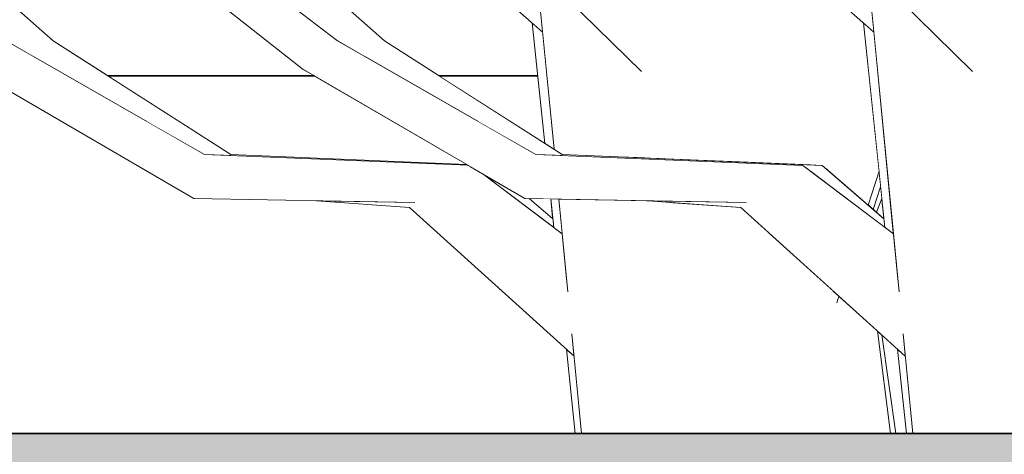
# Model space of a CAD drawing. Extents: x -289599 to -184549, y 66678 to 295474.
# Tile 449 of 656: x -250762 to -250624, y 71461 to 71521. Entities that reach past the tile are written whole.
import ezdxf

# ---------------------------------------------------------------- set-up
doc = ezdxf.new("R2010")
doc.units = 0
doc.header["$MEASUREMENT"] = 0
doc.linetypes.add('Wipeout_Contour', pattern=[1000, 0, -1000])
for name, color, linetype in [('arch drzewa', 8, 'Continuous'), ('Model drzwi', 8, 'Continuous'), ('Model stropy', 8, 'Continuous')]:
    doc.layers.add(name, color=color, linetype=linetype)
doc.layers.add('arch drzewa_Nr_Pióra__4', color=8, linetype='Continuous', lineweight=9)
doc.layers.add('Model stropy_Nr_Pióra__26', color=8, linetype='Continuous', lineweight=35)

msp = doc.modelspace()

# ---------------------------------------------------------------- wipeouts: each hides what was drawn before it
at = {"color": 254, "linetype": 'Wipeout_Contour', "lineweight": 0, "ltscale": 1277816.376972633}
msp.add_wipeout([(-250629.68, 71538.25), (-250629.7, 71538.19), (-250620.97, 71463.5), (-250605.23, 71463.5), (-250624.3, 71556.37)], dxfattribs=at).dxf.layer = 'arch drzewa'
at = {"color": 254, "linetype": 'Wipeout_Contour', "lineweight": 0, "ltscale": 1022322.034749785}
msp.add_wipeout([(-250643.97, 71520.91), (-250640.99, 71492.32), (-250639.8, 71491.42), (-250642.53, 71519.64)], dxfattribs=at).dxf.layer = 'arch drzewa'
at = {"color": 254, "linetype": 'Wipeout_Contour', "lineweight": 0, "ltscale": 2045692.382112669}
msp.add_wipeout([(-250988.17, 71513.5), (-250988.17, 71463.5), (-250684.24, 71463.5), (-250685.48, 71475.3), (-250707.38, 71495.13), (-250720.39, 71496.05), (-250737.52, 71496.38), (-250766.92, 71513.5)], dxfattribs=at).dxf.layer = 'Model stropy'
at = {"color": 254, "linetype": 'Wipeout_Contour', "lineweight": 0, "ltscale": 1022268.688746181}
msp.add_wipeout([(-250641.42, 71477.3), (-250639.48, 71463.5), (-250637.98, 71463.5), (-250639.21, 71475.3)], dxfattribs=at).dxf.layer = 'Model stropy'

# ---------------------------------------------------------------- next in the draw order: wipeouts: each hides what was drawn before it
at = {"color": 254, "linetype": 'Wipeout_Contour', "lineweight": 0, "ltscale": 1789240.561189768}
msp.add_wipeout([(-250661.69, 71545.63), (-250711.75, 71580.42), (-250642.53, 71519.64), (-250643.13, 71525.82), (-250645.08, 71525.92), (-250650.86, 71532.22), (-250650.58, 71534.01)], dxfattribs=at).dxf.layer = 'arch drzewa'
at = {"color": 254, "linetype": 'Wipeout_Contour', "lineweight": 0, "ltscale": 3066825.742868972}
msp.add_wipeout([(-250630.22, 71514.71), (-250633.76, 71517.52), (-250624.79, 71463.5), (-250620.97, 71463.5), (-250629.7, 71538.19), (-250631.44, 71532.84), (-250631.64, 71532.08), (-250630.76, 71531.21), (-250630.43, 71528.31), (-250627.03, 71514.72), (-250626.67, 71505.3), (-250624.32, 71471.91)], dxfattribs=at).dxf.layer = 'arch drzewa'
at = {"color": 254, "linetype": 'Wipeout_Contour', "lineweight": 0, "ltscale": 1022325.749722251}
msp.add_wipeout([(-250649.76, 71500.99), (-250651.34, 71500.16), (-250640.99, 71492.32), (-250641.12, 71493.54)], dxfattribs=at).dxf.layer = 'arch drzewa'
at = {"color": 254, "linetype": 'Wipeout_Contour', "lineweight": 0, "ltscale": 1022438.283270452}
msp.add_wipeout([(-250684.4, 71474.33), (-250685.48, 71475.3), (-250684.24, 71463.5), (-250683.36, 71463.5)], dxfattribs=at).dxf.layer = 'arch drzewa'
at = {"color": 254, "linetype": 'Wipeout_Contour', "lineweight": 0, "ltscale": 1022262.285198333}
msp.add_wipeout([(-250638.14, 71474.33), (-250639.21, 71475.3), (-250637.98, 71463.5), (-250637.09, 71463.5)], dxfattribs=at).dxf.layer = 'arch drzewa'
at = {"color": 254, "linetype": 'Wipeout_Contour', "lineweight": 0, "ltscale": 1022642.142513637}
msp.add_wipeout([(-250720.66, 71513.5), (-250749.48, 71513.5), (-250732.33, 71502.53), (-250699.42, 71501.14)], dxfattribs=at).dxf.layer = 'Model stropy'
at = {"color": 254, "linetype": 'Wipeout_Contour', "lineweight": 0, "ltscale": 766865.517672}
msp.add_wipeout([(-250687.67, 71496.31), (-250690.66, 71496.37), (-250687.38, 71493.54)], dxfattribs=at).dxf.layer = 'Model stropy'

# ---------------------------------------------------------------- next in the draw order: wipeouts: each hides what was drawn before it
at = {"color": 254, "linetype": 'Wipeout_Contour', "lineweight": 0, "ltscale": 2555703.529983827}
msp.add_wipeout([(-250643.16, 71526.2), (-250639.02, 71483.35), (-250626.98, 71469.1), (-250632.68, 71473.37), (-250638.44, 71477.45), (-250637.09, 71463.5), (-250624.79, 71463.5), (-250633.76, 71517.52), (-250638.77, 71521.66), (-250643.11, 71526.2)], dxfattribs=at).dxf.layer = 'arch drzewa'
at = {"color": 254, "linetype": 'Wipeout_Contour', "lineweight": 0, "ltscale": 1278007.329988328}
msp.add_wipeout([(-250686.07, 71502.53), (-250686.14, 71502.38), (-250652.43, 71500.99), (-250652.07, 71500.72), (-250649.76, 71500.99)], dxfattribs=at).dxf.layer = 'arch drzewa'
at = {"color": 254, "linetype": 'Wipeout_Contour', "lineweight": 0, "ltscale": 1789909.350771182}
msp.add_wipeout([(-250805.08, 71560.94), (-250757.16, 71518.41), (-250749.48, 71513.5), (-250720.66, 71513.5), (-250722.22, 71514.42), (-250781.05, 71560.77), (-250781.49, 71560.63)], dxfattribs=at).dxf.layer = 'Model drzwi'
at = {"color": 254, "linetype": 'Wipeout_Contour', "lineweight": 0, "ltscale": 766894.103364}
msp.add_wipeout([(-250703.22, 71513.5), (-250688.48, 71504.07), (-250689.46, 71513.5)], dxfattribs=at).dxf.layer = 'Model stropy'

# ---------------------------------------------------------------- next in the draw order: wipeouts: each hides what was drawn before it
at = {"color": 254, "linetype": 'Wipeout_Contour', "lineweight": 0, "ltscale": 1022557.502400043}
msp.add_wipeout([(-250713.7, 71516.25), (-250698, 71507.25), (-250686.07, 71502.53), (-250710.9, 71518.41)], dxfattribs=at).dxf.layer = 'arch drzewa'
at = {"color": 254, "linetype": 'Wipeout_Contour', "lineweight": 0, "ltscale": 766705.919295}
msp.add_wipeout([(-250627.03, 71514.72), (-250628.73, 71514.13), (-250626.67, 71505.3)], dxfattribs=at).dxf.layer = 'arch drzewa'
at = {"color": 254, "linetype": 'Wipeout_Contour', "lineweight": 0, "ltscale": 766762.663553}
msp.add_wipeout([(-250652.07, 71500.72), (-250651.34, 71500.16), (-250649.76, 71500.99)], dxfattribs=at).dxf.layer = 'arch drzewa'

# ---------------------------------------------------------------- next in the draw order: wipeouts: each hides what was drawn before it
at = {"color": 254, "linetype": 'Wipeout_Contour', "lineweight": 0, "ltscale": 1534285.728727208}
msp.add_wipeout([(-250789.36, 71581.54), (-250768.29, 71564.59), (-250765.35, 71564.82), (-250766.08, 71562.81), (-250710.9, 71518.41), (-250785.25, 71584.39)], dxfattribs=at).dxf.layer = 'arch drzewa'
at = {"color": 254, "linetype": 'Wipeout_Contour', "lineweight": 0, "ltscale": 766689.731857}
msp.add_wipeout([(-250628.73, 71514.13), (-250624.32, 71471.91), (-250626.67, 71505.3)], dxfattribs=at).dxf.layer = 'arch drzewa'
at = {"color": 254, "linetype": 'Wipeout_Contour', "lineweight": 0, "ltscale": 1022502.625908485}
msp.add_wipeout([(-250686.07, 71502.53), (-250698, 71507.25), (-250689.76, 71502.53), (-250686.14, 71502.38)], dxfattribs=at).dxf.layer = 'arch drzewa'
at = {"color": 254, "linetype": 'Wipeout_Contour', "lineweight": 0, "ltscale": 1022329.816485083}
msp.add_wipeout([(-250660.36, 71495.79), (-250639.17, 71484.99), (-250639.8, 71491.42), (-250652.43, 71500.99)], dxfattribs=at).dxf.layer = 'arch drzewa'

# ---------------------------------------------------------------- next in the draw order: wipeouts: each hides what was drawn before it
at = {"color": 254, "linetype": 'Wipeout_Contour', "lineweight": 0, "ltscale": 1534069.534872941}
msp.add_wipeout([(-250767, 71561.05), (-250736.06, 71532.72), (-250717.46, 71518.41), (-250713.7, 71516.25), (-250710.9, 71518.41), (-250766.08, 71562.81)], dxfattribs=at).dxf.layer = 'arch drzewa'
at = {"color": 254, "linetype": 'Wipeout_Contour', "lineweight": 0, "ltscale": 766695.871099}
msp.add_wipeout([(-250624.32, 71471.91), (-250628.73, 71514.13), (-250630.22, 71514.71)], dxfattribs=at).dxf.layer = 'arch drzewa'

# ---------------------------------------------------------------- next in the draw order: wipeouts: each hides what was drawn before it
at = {"color": 254, "linetype": 'Wipeout_Contour', "lineweight": 0, "ltscale": 3322606.714881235}
msp.add_wipeout([(-250640.7, 71536.47), (-250696.02, 71580.42), (-250628.73, 71514.13), (-250627.03, 71514.72), (-250630.43, 71528.31), (-250632.32, 71529.81), (-250632.92, 71527.69), (-250632.33, 71529.82), (-250632.57, 71528.96), (-250633.06, 71527.32), (-250633.61, 71525.77), (-250636.96, 71525.92), (-250642.22, 71532.22)], dxfattribs=at).dxf.layer = 'arch drzewa'
at = {"color": 254, "linetype": 'Wipeout_Contour', "lineweight": 0, "ltscale": 1022292.470394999}
msp.add_wipeout([(-250660.36, 71495.79), (-250626.98, 71469.1), (-250639.02, 71483.35), (-250639.17, 71484.99)], dxfattribs=at).dxf.layer = 'arch drzewa'

# ---------------------------------------------------------------- next in the draw order: wipeouts: each hides what was drawn before it
at = {"color": 254, "linetype": 'Wipeout_Contour', "lineweight": 0, "ltscale": 766785.337959}
msp.add_wipeout([(-250651.02, 71526.22), (-250651.66, 71526.25), (-250650.77, 71520.35)], dxfattribs=at).dxf.layer = 'arch drzewa'
at = {"color": 254, "linetype": 'Wipeout_Contour', "lineweight": 0, "ltscale": 1533475.151723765}
msp.add_wipeout([(-250643.11, 71526.2), (-250638.77, 71521.66), (-250633.76, 71517.52), (-250630.22, 71514.71), (-250628.73, 71514.13), (-250640.88, 71526.1)], dxfattribs=at).dxf.layer = 'arch drzewa'
at = {"color": 254, "linetype": 'Wipeout_Contour', "lineweight": 0, "ltscale": 1022306.964402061}
msp.add_wipeout([(-250661.12, 71495.13), (-250632.68, 71473.37), (-250626.98, 71469.1), (-250660.36, 71495.79)], dxfattribs=at).dxf.layer = 'arch drzewa'

# ---------------------------------------------------------------- next in the draw order: wipeouts: each hides what was drawn before it
at = {"color": 254, "linetype": 'Wipeout_Contour', "lineweight": 0, "ltscale": 766838.159716}
msp.add_wipeout([(-250652.43, 71500.99), (-250689.76, 71502.53), (-250691.26, 71496.38)], dxfattribs=at).dxf.layer = 'arch drzewa'
at = {"color": 254, "linetype": 'Wipeout_Contour', "lineweight": 0, "ltscale": 1022293.120417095}
msp.add_wipeout([(-250661.12, 71495.13), (-250638.14, 71474.33), (-250638.44, 71477.45), (-250632.68, 71473.37)], dxfattribs=at).dxf.layer = 'arch drzewa'

# ---------------------------------------------------------------- next in the draw order: linework, layer by layer
at = {"layer": 'arch drzewa_Nr_Pióra__4', "linetype": 'Continuous'}
msp.add_line((-250637.09, 71463.5), (-250638.44, 71477.45), dxfattribs=at)

# ---------------------------------------------------------------- next in the draw order: wipeouts: each hides what was drawn before it
at = {"color": 254, "linetype": 'Wipeout_Contour', "lineweight": 0, "ltscale": 766940.514329}
msp.add_wipeout([(-250689.76, 71502.53), (-250717.46, 71518.41), (-250722.22, 71514.42)], dxfattribs=at).dxf.layer = 'arch drzewa'
at = {"color": 254, "linetype": 'Wipeout_Contour', "lineweight": 0, "ltscale": 766808.639214}
msp.add_wipeout([(-250691.26, 71496.38), (-250660.36, 71495.79), (-250652.43, 71500.99)], dxfattribs=at).dxf.layer = 'arch drzewa'
at = {"color": 254, "linetype": 'Wipeout_Contour', "lineweight": 0, "ltscale": 766730.466612}
msp.add_wipeout([(-250642.18, 71494.46), (-250641.12, 71493.54), (-250641.41, 71496.37)], dxfattribs=at).dxf.layer = 'arch drzewa'
at = {"color": 254, "linetype": 'Wipeout_Contour', "lineweight": 0, "ltscale": 1022274.068813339}
msp.add_wipeout([(-250641.42, 71477.3), (-250642.03, 71477.85), (-250640.22, 71463.5), (-250639.48, 71463.5)], dxfattribs=at).dxf.layer = 'arch drzewa'

# ---------------------------------------------------------------- next in the draw order: linework, layer by layer
at = {"layer": 'arch drzewa_Nr_Pióra__4', "linetype": 'Continuous'}
msp.add_line((-250637.98, 71463.5), (-250639.21, 71475.3), dxfattribs=at)

# ---------------------------------------------------------------- next in the draw order: wipeouts: each hides what was drawn before it
at = {"color": 254, "linetype": 'Wipeout_Contour', "lineweight": 0, "ltscale": 1534368.476198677}
msp.add_wipeout([(-250807.41, 71581.54), (-250783.26, 71564.59), (-250780.12, 71564.82), (-250780.73, 71562.81), (-250717.46, 71518.41), (-250803.26, 71584.39)], dxfattribs=at).dxf.layer = 'arch drzewa'
at = {"color": 254, "linetype": 'Wipeout_Contour', "lineweight": 0, "ltscale": 2555926.430183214}
msp.add_wipeout([(-250654.43, 71530.08), (-250650.6, 71501.03), (-250649.76, 71500.99), (-250649.14, 71500.45), (-250649.38, 71503.55), (-250650.77, 71520.35), (-250651.66, 71526.25), (-250651.8, 71526.26), (-250651.73, 71526.69), (-250651.91, 71527.87)], dxfattribs=at).dxf.layer = 'arch drzewa'
at = {"color": 254, "linetype": 'Wipeout_Contour', "lineweight": 0, "ltscale": 766909.429377}
msp.add_wipeout([(-250722.22, 71514.42), (-250691.26, 71496.38), (-250689.76, 71502.53)], dxfattribs=at).dxf.layer = 'arch drzewa'
at = {"color": 254, "linetype": 'Wipeout_Contour', "lineweight": 0, "ltscale": 1022478.590025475}
msp.add_wipeout([(-250686.53, 71496.29), (-250687.67, 71496.31), (-250687.25, 71492.32), (-250686.06, 71491.42)], dxfattribs=at).dxf.layer = 'arch drzewa'
at = {"color": 254, "linetype": 'Wipeout_Contour', "lineweight": 0, "ltscale": 766799.025001}
msp.add_wipeout([(-250674.12, 71496.05), (-250661.12, 71495.13), (-250660.36, 71495.79)], dxfattribs=at).dxf.layer = 'arch drzewa'
at = {"color": 254, "linetype": 'Wipeout_Contour', "lineweight": 0, "ltscale": 1022280.887992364}
msp.add_wipeout([(-250644.73, 71480.29), (-250642.19, 71463.5), (-250640.22, 71463.5), (-250642.03, 71477.85)], dxfattribs=at).dxf.layer = 'arch drzewa'

# ---------------------------------------------------------------- next in the draw order: linework, layer by layer
at = {"layer": 'arch drzewa_Nr_Pióra__4', "linetype": 'Continuous'}
msp.add_line((-250639.48, 71463.5), (-250641.42, 71477.3), dxfattribs=at)

# ---------------------------------------------------------------- next in the draw order: wipeouts: each hides what was drawn before it
at = {"color": 254, "linetype": 'Wipeout_Contour', "lineweight": 0, "ltscale": 1022776.115422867}
msp.add_wipeout([(-250780.73, 71562.81), (-250781.41, 71561.05), (-250722.22, 71514.42), (-250717.46, 71518.41)], dxfattribs=at).dxf.layer = 'arch drzewa'
at = {"color": 254, "linetype": 'Wipeout_Contour', "lineweight": 0, "ltscale": 1022398.915471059}
msp.add_wipeout([(-250654.43, 71530.08), (-250667.52, 71541.59), (-250659.27, 71501.4), (-250650.6, 71501.03)], dxfattribs=at).dxf.layer = 'arch drzewa'
at = {"color": 254, "linetype": 'Wipeout_Contour', "lineweight": 0, "ltscale": 1533508.284115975}
msp.add_wipeout([(-250647.63, 71524.12), (-250649.38, 71503.55), (-250649.14, 71500.45), (-250643.33, 71495.45), (-250641.81, 71500.18), (-250643.97, 71520.91)], dxfattribs=at).dxf.layer = 'arch drzewa'
at = {"color": 254, "linetype": 'Wipeout_Contour', "lineweight": 0, "ltscale": 1022507.561259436}
msp.add_wipeout([(-250690.24, 71520.91), (-250688.48, 71504.07), (-250687.2, 71503.26), (-250688.79, 71519.64)], dxfattribs=at).dxf.layer = 'arch drzewa'
at = {"color": 254, "linetype": 'Wipeout_Contour', "lineweight": 0, "ltscale": 1022598.23879579}
msp.add_wipeout([(-250732.4, 71502.38), (-250699.21, 71501.01), (-250699.42, 71501.14), (-250732.33, 71502.53)], dxfattribs=at).dxf.layer = 'arch drzewa'
at = {"color": 254, "linetype": 'Wipeout_Contour', "lineweight": 0, "ltscale": 1278119.605622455}
msp.add_wipeout([(-250697.1, 71499.78), (-250687.25, 71492.32), (-250687.38, 71493.54), (-250690.66, 71496.37), (-250691.26, 71496.38)], dxfattribs=at).dxf.layer = 'arch drzewa'
at = {"color": 254, "linetype": 'Wipeout_Contour', "lineweight": 0, "ltscale": 1789029.23214619}
msp.add_wipeout([(-250648.3, 71483.53), (-250645.67, 71463.5), (-250642.19, 71463.5), (-250644.73, 71480.29), (-250647.42, 71482.73), (-250647.71, 71481.81), (-250647.81, 71483.08)], dxfattribs=at).dxf.layer = 'arch drzewa'

# ---------------------------------------------------------------- next in the draw order: linework, layer by layer
at = {"layer": 'arch drzewa_Nr_Pióra__4', "linetype": 'Continuous'}
msp.add_line((-250640.22, 71463.5), (-250642.03, 71477.85), dxfattribs=at)

# ---------------------------------------------------------------- next in the draw order: wipeouts: each hides what was drawn before it
at = {"color": 254, "linetype": 'Wipeout_Contour', "lineweight": 0, "ltscale": 1789548.534883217}
msp.add_wipeout([(-250758.01, 71580.42), (-250688.79, 71519.64), (-250689.39, 71525.82), (-250691.34, 71525.92), (-250697.12, 71532.22), (-250696.84, 71534.01), (-250707.95, 71545.63)], dxfattribs=at).dxf.layer = 'arch drzewa'
at = {"color": 254, "linetype": 'Wipeout_Contour', "lineweight": 0, "ltscale": 1533687.238452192}
msp.add_wipeout([(-250675.94, 71538.25), (-250675.97, 71538.19), (-250671.72, 71501.92), (-250659.27, 71501.4), (-250667.52, 71541.59), (-250673.41, 71546.76)], dxfattribs=at).dxf.layer = 'arch drzewa'
at = {"color": 254, "linetype": 'Wipeout_Contour', "lineweight": 0, "ltscale": 1277961.583480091}
msp.add_wipeout([(-250651.02, 71526.22), (-250650.77, 71520.35), (-250649.38, 71503.55), (-250647.63, 71524.12), (-250649.96, 71526.16)], dxfattribs=at).dxf.layer = 'arch drzewa'
at = {"color": 254, "linetype": 'Wipeout_Contour', "lineweight": 0, "ltscale": 1022733.495994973}
msp.add_wipeout([(-250759.96, 71516.25), (-250744.26, 71507.25), (-250732.33, 71502.53), (-250757.16, 71518.41)], dxfattribs=at).dxf.layer = 'arch drzewa'
at = {"color": 254, "linetype": 'Wipeout_Contour', "lineweight": 0, "ltscale": 1022310.032742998}
msp.add_wipeout([(-250641.58, 71497.99), (-250642.63, 71494.85), (-250642.18, 71494.46), (-250641.41, 71496.37)], dxfattribs=at).dxf.layer = 'arch drzewa'
at = {"color": 254, "linetype": 'Wipeout_Contour', "lineweight": 0, "ltscale": 1022318.134039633}
msp.add_wipeout([(-250657.27, 71491.65), (-250651.49, 71463.5), (-250645.67, 71463.5), (-250648.3, 71483.53)], dxfattribs=at).dxf.layer = 'arch drzewa'

# ---------------------------------------------------------------- next in the draw order: wipeouts: each hides what was drawn before it
at = {"color": 254, "linetype": 'Wipeout_Contour', "lineweight": 0, "ltscale": 767203.985263}
msp.add_wipeout([(-250810.09, 71561), (-250757.16, 71518.41), (-250805.08, 71560.94)], dxfattribs=at).dxf.layer = 'arch drzewa'
at = {"color": 254, "linetype": 'Wipeout_Contour', "lineweight": 0, "ltscale": 1022460.328576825}
msp.add_wipeout([(-250680.02, 71517.52), (-250677.47, 71502.17), (-250674.73, 71502.05), (-250676.48, 71514.71)], dxfattribs=at).dxf.layer = 'arch drzewa'
at = {"color": 254, "linetype": 'Wipeout_Contour', "lineweight": 0, "ltscale": 1022678.620320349}
msp.add_wipeout([(-250732.33, 71502.53), (-250744.26, 71507.25), (-250736.02, 71502.53), (-250732.4, 71502.38)], dxfattribs=at).dxf.layer = 'arch drzewa'
at = {"color": 254, "linetype": 'Wipeout_Contour', "lineweight": 0, "ltscale": 1022313.036384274}
msp.add_wipeout([(-250641.81, 71500.18), (-250643.33, 71495.45), (-250642.63, 71494.85), (-250641.58, 71497.99)], dxfattribs=at).dxf.layer = 'arch drzewa'
at = {"color": 254, "linetype": 'Wipeout_Contour', "lineweight": 0, "ltscale": 1277959.359886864}
msp.add_wipeout([(-250661.12, 71495.13), (-250671.01, 71495.83), (-250667.23, 71463.5), (-250651.49, 71463.5), (-250657.27, 71491.65)], dxfattribs=at).dxf.layer = 'arch drzewa'
at = {"color": 254, "linetype": 'Wipeout_Contour', "lineweight": 0, "ltscale": 766736.122623}
msp.add_wipeout([(-250647.81, 71483.08), (-250647.71, 71481.81), (-250647.42, 71482.73)], dxfattribs=at).dxf.layer = 'arch drzewa'

# ---------------------------------------------------------------- next in the draw order: linework, layer by layer
at = {"layer": 'arch drzewa_Nr_Pióra__4', "linetype": 'Continuous'}
for p, q in [((-250639.01, 71483.34), (-250643.16, 71526.2)), ((-250640.99, 71492.32), (-250643.97, 71520.91)), ((-250639.8, 71491.42), (-250652.43, 71500.99)), ((-250641.12, 71493.54), (-250649.76, 71500.99)), ((-250643.33, 71495.45), (-250641.81, 71500.18)), ((-250642.63, 71494.85), (-250641.58, 71497.99)), ((-250638.14, 71474.33), (-250661.12, 71495.13)), ((-250642.18, 71494.46), (-250641.41, 71496.37)), ((-250647.72, 71481.8), (-250647.42, 71482.73))]:
    msp.add_line(p, q, dxfattribs=at)

# ---------------------------------------------------------------- next in the draw order: wipeouts: each hides what was drawn before it
at = {"color": 254, "linetype": 'Wipeout_Contour', "lineweight": 0, "ltscale": 1534330.857428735}
msp.add_wipeout([(-250810.09, 71561), (-250813.24, 71561.04), (-250782.32, 71532.72), (-250763.72, 71518.41), (-250759.96, 71516.25), (-250757.16, 71518.41)], dxfattribs=at).dxf.layer = 'arch drzewa'
at = {"color": 254, "linetype": 'Wipeout_Contour', "lineweight": 0, "ltscale": 2811794.782906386}
msp.add_wipeout([(-250677.76, 71532.59), (-250677.9, 71532.08), (-250677.02, 71531.21), (-250676.69, 71528.31), (-250673.29, 71514.72), (-250672.93, 71505.3), (-250672.7, 71501.96), (-250671.72, 71501.92), (-250675.97, 71538.19), (-250677.7, 71532.84), (-250677.74, 71532.67)], dxfattribs=at).dxf.layer = 'arch drzewa'
at = {"color": 254, "linetype": 'Wipeout_Contour', "lineweight": 0, "ltscale": 2044821.942235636}
msp.add_wipeout([(-250674.12, 71496.05), (-250676.47, 71496.1), (-250671.05, 71463.5), (-250667.23, 71463.5), (-250671.01, 71495.83), (-250672.27, 71495.92), (-250670.58, 71471.91), (-250673.91, 71496.04)], dxfattribs=at).dxf.layer = 'arch drzewa'

# ---------------------------------------------------------------- next in the draw order: wipeouts: each hides what was drawn before it
at = {"color": 254, "linetype": 'Wipeout_Contour', "lineweight": 0, "ltscale": 1789367.334376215}
msp.add_wipeout([(-250689.43, 71526.2), (-250687.2, 71503.26), (-250686.07, 71502.53), (-250677.47, 71502.17), (-250680.02, 71517.52), (-250685.03, 71521.66), (-250689.37, 71526.2)], dxfattribs=at).dxf.layer = 'arch drzewa'
at = {"color": 254, "linetype": 'Wipeout_Contour', "lineweight": 0, "ltscale": 766837.910572}
msp.add_wipeout([(-250674.99, 71514.13), (-250672.93, 71505.3), (-250673.29, 71514.72)], dxfattribs=at).dxf.layer = 'arch drzewa'
at = {"color": 254, "linetype": 'Wipeout_Contour', "lineweight": 0, "ltscale": 2044863.508938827}
msp.add_wipeout([(-250686.53, 71496.29), (-250685.28, 71483.35), (-250673.24, 71469.1), (-250678.94, 71473.37), (-250684.71, 71477.45), (-250683.36, 71463.5), (-250671.05, 71463.5), (-250676.47, 71496.1)], dxfattribs=at).dxf.layer = 'arch drzewa'

# ---------------------------------------------------------------- next in the draw order: hatches: boundary and pattern name
at = {"layer": 'Model stropy_Nr_Pióra__26', "linetype": 'Continuous'}
msp.add_hatch(color=256, dxfattribs=at).paths.add_polyline_path([(-250348.17, 71063.5), (-250348.17, 71463.5), (-250988.17, 71463.5), (-250988.17, 71063.5)], flags=0)

# ---------------------------------------------------------------- next in the draw order: linework, layer by layer
msp.add_line((-250988.17, 71463.5), (-250348.17, 71463.5), dxfattribs=at)

# ---------------------------------------------------------------- next in the draw order: wipeouts: each hides what was drawn before it
at = {"color": 254, "linetype": 'Wipeout_Contour', "lineweight": 0, "ltscale": 1022442.744355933}
msp.add_wipeout([(-250674.99, 71514.13), (-250673.72, 71502.01), (-250672.7, 71501.96), (-250672.93, 71505.3)], dxfattribs=at).dxf.layer = 'arch drzewa'
at = {"color": 254, "linetype": 'Wipeout_Contour', "lineweight": 0, "ltscale": 1278137.178551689}
msp.add_wipeout([(-250706.62, 71495.79), (-250685.44, 71484.99), (-250686.06, 71491.42), (-250697.1, 71499.78), (-250698.92, 71500.84)], dxfattribs=at).dxf.layer = 'arch drzewa'
at = {"color": 254, "linetype": 'Wipeout_Contour', "lineweight": 0, "ltscale": 766810.724099}
msp.add_wipeout([(-250672.27, 71495.92), (-250673.1, 71495.98), (-250670.58, 71471.91)], dxfattribs=at).dxf.layer = 'arch drzewa'

# ---------------------------------------------------------------- next in the draw order: wipeouts: each hides what was drawn before it
at = {"color": 254, "linetype": 'Wipeout_Contour', "lineweight": 0, "ltscale": 1022450.940959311}
msp.add_wipeout([(-250674.99, 71514.13), (-250676.48, 71514.71), (-250674.73, 71502.05), (-250673.72, 71502.01)], dxfattribs=at).dxf.layer = 'arch drzewa'
at = {"color": 254, "linetype": 'Wipeout_Contour', "lineweight": 0, "ltscale": 766812.235109}
msp.add_wipeout([(-250673.91, 71496.04), (-250670.58, 71471.91), (-250673.1, 71495.98)], dxfattribs=at).dxf.layer = 'arch drzewa'

# ---------------------------------------------------------------- next in the draw order: linework, layer by layer
at = {"layer": 'arch drzewa_Nr_Pióra__4', "linetype": 'Continuous'}
for p, q in [((-250652.43, 71500.99), (-250689.76, 71502.53)), ((-250649.76, 71500.99), (-250686.07, 71502.53))]:
    msp.add_line(p, q, dxfattribs=at)

# ---------------------------------------------------------------- next in the draw order: wipeouts: each hides what was drawn before it
at = {"color": 254, "linetype": 'Wipeout_Contour', "lineweight": 0, "ltscale": 2556309.443502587}
msp.add_wipeout([(-250686.97, 71536.47), (-250742.28, 71580.42), (-250674.99, 71514.13), (-250673.29, 71514.72), (-250676.69, 71528.31), (-250678.58, 71529.81), (-250679.32, 71527.32), (-250679.87, 71525.77), (-250683.22, 71525.92), (-250688.48, 71532.22)], dxfattribs=at).dxf.layer = 'arch drzewa'
at = {"color": 254, "linetype": 'Wipeout_Contour', "lineweight": 0, "ltscale": 1022468.46572714}
msp.add_wipeout([(-250685.44, 71484.99), (-250706.62, 71495.79), (-250673.24, 71469.1), (-250685.28, 71483.35)], dxfattribs=at).dxf.layer = 'arch drzewa'

# ---------------------------------------------------------------- next in the draw order: wipeouts: each hides what was drawn before it
at = {"color": 254, "linetype": 'Wipeout_Contour', "lineweight": 0, "ltscale": 1533739.132407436}
msp.add_wipeout([(-250687.14, 71526.1), (-250689.37, 71526.2), (-250685.03, 71521.66), (-250680.02, 71517.52), (-250676.48, 71514.71), (-250674.99, 71514.13)], dxfattribs=at).dxf.layer = 'arch drzewa'
at = {"color": 254, "linetype": 'Wipeout_Contour', "lineweight": 0, "ltscale": 1022482.960577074}
msp.add_wipeout([(-250706.62, 71495.79), (-250707.38, 71495.13), (-250678.94, 71473.37), (-250673.24, 71469.1)], dxfattribs=at).dxf.layer = 'arch drzewa'

# ---------------------------------------------------------------- next in the draw order: linework, layer by layer
at = {"layer": 'arch drzewa_Nr_Pióra__4', "linetype": 'Continuous'}
for p, q in [((-250688.79, 71519.64), (-250758.01, 71580.42)), ((-250642.53, 71519.64), (-250711.75, 71580.42)), ((-250628.73, 71514.13), (-250696.02, 71580.42)), ((-250687.2, 71503.26), (-250689.43, 71526.2)), ((-250688.48, 71504.07), (-250690.24, 71520.91)), ((-250661.12, 71495.13), (-250674.12, 71496.05))]:
    msp.add_line(p, q, dxfattribs=at)
at = {"layer": 'Model stropy_Nr_Pióra__26', "linetype": 'Continuous'}
msp.add_line((-250703.22, 71513.5), (-250689.46, 71513.5), dxfattribs=at)

# ---------------------------------------------------------------- next in the draw order: wipeouts: each hides what was drawn before it
at = {"color": 254, "linetype": 'Wipeout_Contour', "lineweight": 0, "ltscale": 1022604.581341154}
msp.add_wipeout([(-250736.02, 71502.53), (-250737.52, 71496.38), (-250699.09, 71500.94), (-250699.21, 71501.01)], dxfattribs=at).dxf.layer = 'arch drzewa'
at = {"color": 254, "linetype": 'Wipeout_Contour', "lineweight": 0, "ltscale": 1022469.116567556}
msp.add_wipeout([(-250678.94, 71473.37), (-250707.38, 71495.13), (-250684.4, 71474.33), (-250684.71, 71477.45)], dxfattribs=at).dxf.layer = 'arch drzewa'

# ---------------------------------------------------------------- next in the draw order: linework, layer by layer
at = {"layer": 'arch drzewa_Nr_Pióra__4', "linetype": 'Continuous'}
for p, q in [((-250689.76, 71502.53), (-250717.46, 71518.41)), ((-250686.07, 71502.53), (-250710.9, 71518.41)), ((-250686.06, 71491.42), (-250697.1, 71499.78)), ((-250660.36, 71495.79), (-250691.26, 71496.38)), ((-250687.38, 71493.54), (-250690.66, 71496.37)), ((-250687.25, 71492.32), (-250687.67, 71496.31)), ((-250685.28, 71483.34), (-250686.53, 71496.29)), ((-250683.36, 71463.5), (-250684.71, 71477.45)), ((-250684.24, 71463.5), (-250685.48, 71475.3))]:
    msp.add_line(p, q, dxfattribs=at)

# ---------------------------------------------------------------- next in the draw order: wipeouts: each hides what was drawn before it
at = {"color": 254, "linetype": 'Wipeout_Contour', "lineweight": 0, "ltscale": 767072.509805}
msp.add_wipeout([(-250736.02, 71502.53), (-250763.72, 71518.41), (-250768.49, 71514.42)], dxfattribs=at).dxf.layer = 'arch drzewa'
at = {"color": 254, "linetype": 'Wipeout_Contour', "lineweight": 0, "ltscale": 1022574.80682562}
msp.add_wipeout([(-250737.52, 71496.38), (-250706.62, 71495.79), (-250698.92, 71500.84), (-250699.09, 71500.94)], dxfattribs=at).dxf.layer = 'arch drzewa'

# ---------------------------------------------------------------- next in the draw order: linework, layer by layer
at = {"layer": 'arch drzewa_Nr_Pióra__4', "linetype": 'Continuous'}
for p, q in [((-250717.46, 71518.41), (-250803.26, 71584.39)), ((-250710.9, 71518.41), (-250785.25, 71584.39)), ((-250757.16, 71518.41), (-250805.08, 71560.94)), ((-250699.42, 71501.14), (-250732.33, 71502.53))]:
    msp.add_line(p, q, dxfattribs=at)

# ---------------------------------------------------------------- next in the draw order: wipeouts: each hides what was drawn before it
at = {"color": 254, "linetype": 'Wipeout_Contour', "lineweight": 0, "ltscale": 767041.425608}
msp.add_wipeout([(-250768.49, 71514.42), (-250737.52, 71496.38), (-250736.02, 71502.53)], dxfattribs=at).dxf.layer = 'arch drzewa'
at = {"color": 254, "linetype": 'Wipeout_Contour', "lineweight": 0, "ltscale": 766931.020753}
msp.add_wipeout([(-250720.39, 71496.05), (-250707.38, 71495.13), (-250706.62, 71495.79)], dxfattribs=at).dxf.layer = 'arch drzewa'

# ---------------------------------------------------------------- next in the draw order: linework, layer by layer
at = {"layer": 'arch drzewa_Nr_Pióra__4', "linetype": 'Continuous'}
for p, q in [((-250722.22, 71514.42), (-250807.41, 71581.54)), ((-250674.99, 71514.13), (-250742.28, 71580.42)), ((-250736.02, 71502.53), (-250763.72, 71518.41)), ((-250732.33, 71502.53), (-250757.16, 71518.41)), ((-250737.52, 71496.38), (-250768.49, 71514.42)), ((-250691.26, 71496.38), (-250722.22, 71514.42)), ((-250699.21, 71501.01), (-250736.02, 71502.53)), ((-250706.62, 71495.79), (-250737.52, 71496.38)), ((-250707.38, 71495.13), (-250720.39, 71496.05)), ((-250684.4, 71474.33), (-250707.38, 71495.13))]:
    msp.add_line(p, q, dxfattribs=at)
at = {"layer": 'Model stropy_Nr_Pióra__26', "linetype": 'Continuous'}
msp.add_line((-250749.48, 71513.5), (-250720.66, 71513.5), dxfattribs=at)

doc.saveas('drawing.dxf')
